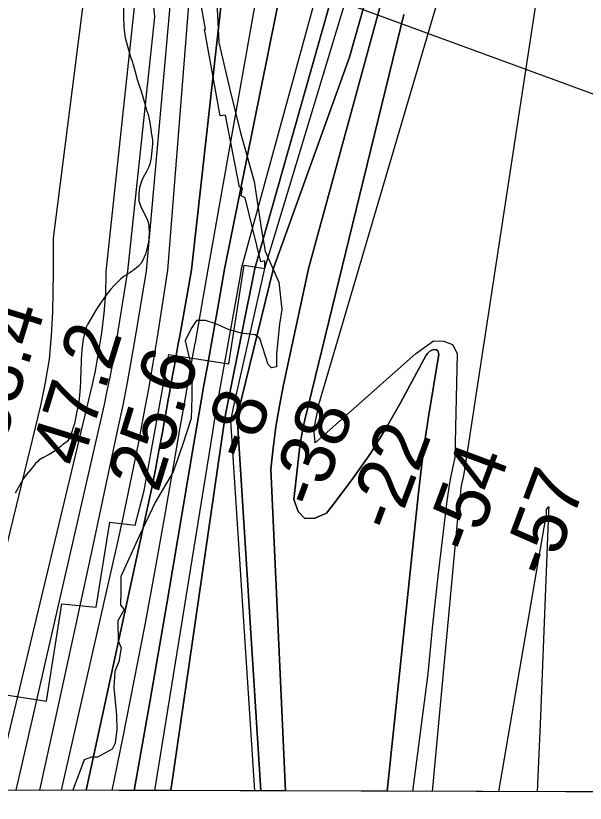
# Model space of a CAD drawing. Extents: x 3146026 to 3183936, y 897894 to 923344.
# Drawn here: x 3176491 to 3177195, y 903274 to 904248 of the extents above; entities that cross this region are included whole.
import ezdxf

# ---------------------------------------------------------------- set-up
doc = ezdxf.new("R2010")
doc.units = 0
for name, color, linetype in [('V-GRID-FRAM', 7, 'Continuous'), ('V-RIVR-EDGE', 7, 'Continuous'), ('V-RIVR-RANG', 7, 'Continuous'), ('V-RRAP-RVMT', 7, 'Continuous'), ('V-SITE-VEGE', 7, 'Continuous'), ('V-TOPO-DPTH', 7, 'Continuous'), ('V-TOPO-MAJR', 7, 'Continuous'), ('V-TOPO-MINR', 7, 'Continuous'), ('V-TOPO-WATR', 7, 'Continuous')]:
    doc.layers.add(name, color=color, linetype=linetype)

msp = doc.modelspace()

# ---------------------------------------------------------------- linework, layer by layer
at = {"layer": 'V-GRID-FRAM'}
msp.add_lwpolyline([(3150311.93, 921563.12), (3181636.98, 921462.88), (3181586.71, 903274.26), (3150245.8, 903374.55), (3150311.93, 921563.12)], dxfattribs=at)
at = {"layer": 'V-RIVR-EDGE'}
for points in [[(3176739.59, 904265.12), (3176741.85, 904215.05), (3176755.06, 904158.74), (3176768.28, 904104.82), (3176785.77, 904043.26), (3176794.68, 903983.16), (3176799.39, 903956.92), (3176815.98, 903918.72), (3176819.72, 903884.86)], [(3176819.72, 903884.86), (3176816.81, 903866.74), (3176813.38, 903830.03), (3176813.34, 903813.82), (3176807.14, 903812.88), (3176802.86, 903816.71), (3176792.45, 903849.16), (3176786.73, 903853.46), (3176769.57, 903855.41), (3176753.85, 903860.22), (3176738.13, 903866.94), (3176725.26, 903871.26), (3176714.29, 903871.29), (3176707.59, 903861.29), (3176700.4, 903846.05), (3176709.84, 903805.97), (3176708.37, 903792.14), (3176708.34, 903776.4), (3176707.79, 903750.18), (3176697.22, 903718.25), (3176685.22, 903683.95), (3176663.67, 903646.81), (3176643.53, 903604.41), (3176620.52, 903554.88), (3176620.47, 903536.28), (3176620.43, 903519.11), (3176624.71, 903513.85), (3176617.05, 903500.04), (3176617.46, 903475.24), (3176621.26, 903466.65), (3176618.35, 903449.49), (3176613.08, 903437.11), (3176612.07, 903417.56), (3176615.33, 903382.74), (3176615.76, 903365.57), (3176613.81, 903348.4), (3176609.98, 903341.26), (3176591.83, 903331.29), (3176584.2, 903331.31), (3176575.13, 903327.99), (3176561.3, 903290.34)]]:
    msp.add_lwpolyline(points, dxfattribs=at)
at = {"layer": 'V-RIVR-RANG'}
msp.add_line((3176478.73, 904418.14), (3177694.33, 903971.69), dxfattribs=at)
at = {"layer": 'V-RRAP-RVMT'}
for p, q in [((3176725.38, 904231.68), (3176708.74, 904327)), ((3176724.05, 904231.51), (3176725.38, 904231.68)), ((3176743.55, 904124.22), (3176724.05, 904231.51)), ((3176750.03, 904125.06), (3176743.55, 904124.22)), ((3176767.34, 904036.19), (3176750.03, 904125.06)), ((3176767.51, 904036.24), (3176767.34, 904036.19)), ((3176771.05, 904034.84), (3176767.51, 904036.24)), ((3176769.4, 904025.51), (3176771.05, 904034.84)), ((3176774.47, 904023.15), (3176769.4, 904025.51)), ((3176793.98, 903943.73), (3176774.47, 904023.15)), ((3176798.62, 903945.12), (3176793.98, 903943.73)), ((3176798.83, 903935.49), (3176798.62, 903945.12)), ((3176754.28, 903817.74), (3176773.12, 903939.85)), ((3176773.12, 903939.85), (3176798.83, 903935.49)), ((3176649.69, 903660.88), (3176679.95, 903829.13)), ((3176679.95, 903829.13), (3176754.28, 903817.74)), ((3176638.47, 903618.18), (3176649.69, 903660.88)), ((3176590.08, 903516.68), (3176606.84, 903621.95)), ((3176606.84, 903621.95), (3176638.47, 903618.18)), ((3176528.64, 903400.33), (3176547.71, 903521.01)), ((3176547.71, 903521.01), (3176590.08, 903516.68)), ((3176420.05, 903417.82), (3176528.64, 903400.33)), ((3177300.01, 903287.98), (3176398.07, 903290.86))]:
    msp.add_line(p, q, dxfattribs=at)
at = {"layer": 'V-SITE-VEGE'}
for p, q in [((3176623.88, 904261.09), (3176623.79, 904245.02)), ((3176623.79, 904245.02), (3176624.32, 904235.01)), ((3176624.32, 904235.01), (3176625.06, 904226.97)), ((3176625.06, 904226.97), (3176626.2, 904220.69)), ((3176626.2, 904220.69), (3176630.43, 904204.58)), ((3176630.43, 904204.58), (3176632.35, 904198.69)), ((3176632.35, 904198.69), (3176632.93, 904196.14)), ((3176632.93, 904196.14), (3176634.47, 904191.82)), ((3176634.47, 904191.82), (3176635.43, 904188.48)), ((3176635.43, 904188.48), (3176636.79, 904185.14)), ((3176636.79, 904185.14), (3176641.4, 904168.25)), ((3176641.4, 904168.25), (3176645.64, 904154.9)), ((3176645.64, 904154.9), (3176650.64, 904137.81)), ((3176650.64, 904137.81), (3176651.98, 904132.71)), ((3176651.98, 904132.71), (3176654.3, 904126.03)), ((3176654.3, 904126.03), (3176655.84, 904120.33)), ((3176655.84, 904120.33), (3176657.55, 904111.3)), ((3176657.55, 904111.3), (3176658.1, 904104.05)), ((3176658.1, 904104.05), (3176659.81, 904094.23)), ((3176659.78, 904089.72), (3176658.32, 904072.87)), ((3176659.81, 904094.23), (3176659.78, 904089.72)), ((3176657.51, 904068.56), (3176656.51, 904064.64)), ((3176658.32, 904072.87), (3176657.51, 904068.56)), ((3176654.72, 904060.34), (3176651.94, 904054.86)), ((3176656.51, 904064.64), (3176654.72, 904060.34)), ((3176649.76, 904051.15), (3176647.18, 904045.48)), ((3176651.94, 904054.86), (3176649.76, 904051.15)), ((3176644.99, 904039.61), (3176643.8, 904035.7)), ((3176647.18, 904045.48), (3176644.99, 904039.61)), ((3176643.8, 904035.7), (3176642.78, 904028.45)), ((3176642.78, 904028.45), (3176642.74, 904021.98)), ((3176642.74, 904021.98), (3176642.92, 904019.23)), ((3176642.92, 904019.23), (3176644.08, 904015.69)), ((3176644.08, 904015.69), (3176646.4, 904010)), ((3176646.4, 904010), (3176650.86, 904001.54)), ((3176650.86, 904001.54), (3176653.77, 903995.25)), ((3176653.77, 903995.25), (3176654.54, 903992.7)), ((3176654.54, 903992.7), (3176655.49, 903988.38)), ((3176655.49, 903988.38), (3176655.83, 903979.16)), ((3176655.83, 903979.16), (3176654.79, 903967.79)), ((3176653.78, 903963.09), (3176651.18, 903953.11)), ((3176654.79, 903967.79), (3176653.78, 903963.09)), ((3176651.18, 903953.11), (3176647.6, 903945.09)), ((3176645.63, 903942.36), (3176642.47, 903938.65)), ((3176647.6, 903945.09), (3176645.63, 903942.36)), ((3176635.77, 903933), (3176628.3, 903928.14)), ((3176640.1, 903936.31), (3176635.77, 903933)), ((3176642.47, 903938.65), (3176640.1, 903936.31)), ((3176620.62, 903922.89), (3176612.34, 903914.51)), ((3176624.95, 903926.2), (3176620.62, 903922.89)), ((3176628.3, 903928.14), (3176624.95, 903926.2)), ((3176612.34, 903914.51), (3176608.39, 903909.82)), ((3176608.39, 903909.82), (3176602.47, 903902.4)), ((3176602.47, 903902.4), (3176592.78, 903888.73)), ((3176592.78, 903888.73), (3176589.22, 903883.07)), ((3176589.22, 903883.07), (3176579.52, 903866.45)), ((3176579.52, 903866.45), (3176577.94, 903863.13)), ((3176577.94, 903863.13), (3176575.33, 903853.34)), ((3176574.13, 903848.25), (3176572.7, 903838.85)), ((3176575.33, 903853.34), (3176574.13, 903848.25)), ((3176572.29, 903834.93), (3176572.06, 903828.65)), ((3176572.7, 903838.85), (3176572.29, 903834.93)), ((3176572.06, 903828.65), (3176571.64, 903824.15)), ((3176571.41, 903817.29), (3176570.98, 903812.58)), ((3176571.64, 903824.15), (3176571.41, 903817.29)), ((3176570.98, 903812.58), (3176570.89, 903795.52)), ((3176570.89, 903795.52), (3176570.46, 903788.86)), ((3176570.46, 903788.86), (3176569, 903773.38)), ((3176569, 903773.38), (3176565.57, 903754.77)), ((3176565.57, 903754.77), (3176563.16, 903744)), ((3176562.15, 903740.09), (3176559.36, 903731.28)), ((3176563.16, 903744), (3176562.15, 903740.09)), ((3176559.36, 903731.28), (3176557.57, 903726.58)), ((3176548.89, 903717.81), (3176546.73, 903715.66)), ((3176552.04, 903719.95), (3176548.89, 903717.81)), ((3176555, 903722.48), (3176552.04, 903719.95)), ((3176557.57, 903726.58), (3176555, 903722.48)), ((3176539.24, 903710.02), (3176532.16, 903705.55)), ((3176546.73, 903715.66), (3176539.24, 903710.02)), ((3176519.37, 903698.37), (3176517.8, 903696.8)), ((3176524.29, 903701.47), (3176519.37, 903698.37)), ((3176532.16, 903705.55), (3176524.29, 903701.47)), ((3176512.47, 903691.15), (3176508.92, 903686.46)), ((3176514.45, 903694.08), (3176512.47, 903691.15)), ((3176517.8, 903696.8), (3176514.45, 903694.08)), ((3176503.39, 903680.22), (3176500.23, 903675.73)), ((3176508.92, 903686.46), (3176503.39, 903680.22)), ((3176500.23, 903675.73), (3176495.08, 903667.32)), ((3176495.08, 903667.32), (3176489.94, 903657.75))]:
    msp.add_line(p, q, dxfattribs=at)
at = {"layer": 'V-TOPO-DPTH'}
for points in [[(3176749, 903934.76), (3176967.29, 905015.73), (3176969.35, 905026.83), (3176971.65, 905037.88), (3176974.2, 905048.89), (3176976.85, 905059.87), (3176979.68, 905070.81), (3176982.6, 905081.72), (3177065.32, 905380.96)], [(3177065.32, 905380.96), (3176982.6, 905081.72), (3176979.68, 905070.81), (3176976.85, 905059.87), (3176974.2, 905048.89), (3176971.65, 905037.88), (3176969.35, 905026.83), (3176967.29, 905015.73), (3176749, 903934.76)], [(3177137.07, 905377.05), (3177126.73, 905283.74), (3177120.94, 905229.41), (3177115.47, 905175.06), (3177110.45, 905120.67), (3177105.75, 905066.24), (3177100.63, 905003.95), (3177098.29, 904980.71), (3177095.41, 904957.54), (3177091.7, 904934.5), (3177087.43, 904911.54), (3177068.46, 904818.71), (3177053.54, 904749.58), (3177037.6, 904680.69), (3177020.14, 904612.18), (3177001.67, 904543.91), (3176903.62, 904196.79), (3176809.69, 903935.95)], [(3176809.69, 903935.95), (3176903.62, 904196.79), (3177001.67, 904543.91), (3177020.14, 904612.18), (3177037.6, 904680.69), (3177053.54, 904749.58), (3177068.46, 904818.71), (3177087.43, 904911.54), (3177091.7, 904934.5), (3177095.41, 904957.54), (3177098.29, 904980.71), (3177100.63, 905003.95), (3177105.75, 905066.24), (3177110.45, 905120.67), (3177115.47, 905175.06), (3177120.94, 905229.41), (3177126.73, 905283.74), (3177137.07, 905377.05)], [(3176786.38, 903935.49), (3176905.58, 904356.6), (3176942.27, 904506.95), (3176978.49, 904657.41), (3177054.4, 904976.01), (3177054.44, 904976.19), (3177054.48, 904976.37), (3177054.51, 904976.55), (3177054.54, 904976.73), (3177054.66, 904977.57), (3177054.75, 904978.17), (3177054.83, 904978.78), (3177054.91, 904979.38), (3177054.99, 904979.98), (3177103.92, 905358.31)], [(3177103.92, 905358.31), (3177054.99, 904979.98), (3177054.91, 904979.38), (3177054.83, 904978.78), (3177054.75, 904978.17), (3177054.66, 904977.57), (3177054.54, 904976.73), (3177054.51, 904976.55), (3177054.48, 904976.37), (3177054.44, 904976.19), (3177054.4, 904976.01), (3176978.49, 904657.41), (3176942.27, 904506.95), (3176905.58, 904356.6), (3176786.38, 903935.49)], [(3176707.95, 903933.96), (3176819.74, 904936.09), (3176820.11, 904942.22), (3176830.76, 905051.46), (3176833.44, 905062.79), (3176837.83, 905073.11), (3177027.58, 905351.18)], [(3177164.35, 905334.89), (3177135.25, 904970.05), (3176853.33, 903936.81)], [(3176853.33, 903936.81), (3177135.25, 904970.05), (3177164.35, 905334.89)], [(3176970.77, 904249.59), (3176939.05, 904119.83), (3176907.37, 903990.07), (3176848.5, 903748.62), (3176846.46, 903739.54), (3176844.64, 903730.42), (3176843.16, 903721.24), (3176841.89, 903712.02), (3176834.54, 903650.07), (3176840.24, 903635.08), (3176848.49, 903626.24), (3176860.58, 903626.64), (3176875.22, 903633.19), (3176886.88, 903647.95), (3176908.7, 903677.1), (3176929.46, 903706.94), (3176948.64, 903737.83), (3176966.76, 903769.41), (3176998.57, 903828.36), (3177000.5, 903830.95), (3177002.76, 903833.06), (3177005.53, 903834.46), (3177008.62, 903835.37), (3177011.07, 903834.93), (3177012.93, 903833.91), (3177014.3, 903829.57), (3177001.48, 903752), (3176996.54, 903719.55), (3176992.14, 903687.02), (3176988.56, 903654.4), (3176950.05, 903289.1), (3176824.3, 903289.5)], [(3176950.05, 903289.1), (3176988.56, 903654.4), (3176992.14, 903687.02), (3176996.54, 903719.55), (3177001.48, 903752), (3177014.3, 903829.57), (3177012.93, 903833.91), (3177011.07, 903834.93), (3177008.62, 903835.37), (3177005.53, 903834.46), (3177002.76, 903833.06), (3177000.5, 903830.95), (3176998.57, 903828.36), (3176966.76, 903769.41), (3176948.64, 903737.83), (3176929.46, 903706.94), (3176908.7, 903677.1), (3176886.88, 903647.95), (3176875.22, 903633.19), (3176860.58, 903626.64), (3176848.49, 903626.24), (3176840.24, 903635.08), (3176834.54, 903650.07), (3176841.89, 903712.02), (3176843.16, 903721.24), (3176844.64, 903730.42), (3176846.46, 903739.54), (3176848.5, 903748.62), (3176907.37, 903990.07), (3176939.05, 904119.83), (3176970.77, 904249.59)], [(3176637.24, 903290.1), (3176577.69, 903290.29), (3176654.16, 903641.52), (3176658.89, 903664.34), (3176663.48, 903687.18), (3176667.85, 903710.07), (3176672.09, 903732.99), (3176678.45, 903768.38), (3176679.39, 903773.62), (3176680.33, 903778.86), (3176681.27, 903784.1), (3176682.21, 903789.35), (3176684.71, 903803.4), (3176686.91, 903815.67), (3176689.1, 903827.94), (3176691.29, 903840.21), (3176693.49, 903852.47), (3176702.97, 903905.47), (3176707.95, 903933.96)], [(3176786.38, 903935.49), (3176753.69, 903773.38), (3176752.17, 903765.51), (3176750.74, 903757.63), (3176749.44, 903749.72), (3176748.22, 903741.8), (3176682.69, 903289.95), (3176637.24, 903290.1)], [(3176637.24, 903290.1), (3176656.96, 903401.81), (3176677.93, 903523.55), (3176710.95, 903718.98), (3176715.06, 903743.06), (3176719.21, 903767.14), (3176723.42, 903791.2), (3176727.68, 903815.26), (3176740.13, 903884.99), (3176749, 903934.76)], [(3176749, 903934.76), (3176740.13, 903884.99), (3176727.68, 903815.26), (3176723.42, 903791.2), (3176719.21, 903767.14), (3176715.06, 903743.06), (3176710.95, 903718.98), (3176677.93, 903523.55), (3176656.96, 903401.81), (3176637.24, 903290.1)], [(3176809.69, 903935.95), (3176765.14, 903754.32), (3176764.92, 903753.32), (3176764.83, 903752.82), (3176764.75, 903752.31), (3176793.74, 903289.6), (3176682.69, 903289.95)], [(3176682.69, 903289.95), (3176748.22, 903741.8), (3176749.44, 903749.72), (3176750.74, 903757.63), (3176752.17, 903765.51), (3176753.69, 903773.38), (3176786.38, 903935.49)], [(3176793.74, 903289.6), (3176764.75, 903752.31), (3176764.83, 903752.82), (3176764.92, 903753.32), (3176765.14, 903754.32), (3176809.69, 903935.95)], [(3176853.33, 903936.81), (3176851.64, 903929.35), (3176837.87, 903866.3), (3176822.07, 903791.85), (3176817.03, 903765.87), (3176812.58, 903739.79), (3176809.04, 903713.58), (3176806.1, 903687.28), (3176824.3, 903289.5), (3176793.74, 903289.6)], [(3176824.3, 903289.5), (3176806.1, 903687.28), (3176809.04, 903713.58), (3176812.58, 903739.79), (3176817.03, 903765.87), (3176822.07, 903791.85), (3176837.87, 903866.3), (3176851.64, 903929.35), (3176853.33, 903936.81)], [(3177392.33, 903287.68), (3176950.05, 903289.1)]]:
    msp.add_lwpolyline(points, dxfattribs=at)
at = {"layer": 'V-TOPO-MAJR'}
for points in [[(3177029.11, 905502.91), (3177028.28, 905493.98), (3177026.79, 905485.13), (3177024.88, 905476.34), (3177007.36, 905408.07), (3177005.02, 905399.52), (3177002.52, 905391.02), (3176999.76, 905382.6), (3176756.74, 905165.74), (3176746.16, 905142.78), (3176660.53, 904263.81), (3176662.11, 904247), (3176629.03, 903932.41)], [(3177038.3, 904354.65), (3176865.29, 903767.17), (3176865.06, 903766.21), (3176859.05, 903736.38), (3176860.49, 903721.17), (3176860.8, 903720.3), (3176861.28, 903719.78), (3176985.34, 903830.07), (3177007.71, 903845.93), (3177020.12, 903845.91), (3177031.04, 903841.42), (3177036.98, 903830.48), (3177033.9, 903701.79), (3177030.89, 903688.54), (3177028.21, 903675.24), (3177026, 903661.84), (3177024.11, 903648.39), (3177012.7, 903555.02), (3177006.08, 903494.77), (3177000.45, 903434.45), (3176981.58, 903288.99)], [(3176629.03, 903932.41), (3176628.66, 903929.71), (3176613.13, 903835.12), (3176610.17, 903818.11), (3176607.01, 903801.14), (3176603.53, 903784.23), (3176599.84, 903767.36), (3176496.99, 903317.25), (3176490.89, 903290.56)]]:
    msp.add_lwpolyline(points, dxfattribs=at)
at = {"layer": 'V-TOPO-MINR'}
for points in [[(3176986.89, 905413.42), (3176989.12, 905409.99), (3176990.65, 905406.36), (3176991.14, 905402.46), (3176990.94, 905398.36), (3176990.06, 905393.83), (3176989.63, 905391.85), (3176989.14, 905389.89), (3176988.55, 905387.96), (3176987.89, 905386.04), (3176733.49, 905158.71), (3176602.06, 903931.88)], [(3177137.07, 905377.05), (3177126.73, 905283.74), (3177120.94, 905229.41), (3177115.47, 905175.06), (3177110.45, 905120.67), (3177105.75, 905066.24), (3177100.63, 905003.95), (3177098.29, 904980.71), (3177095.41, 904957.54), (3177091.7, 904934.5), (3177087.43, 904911.54), (3177068.46, 904818.71), (3177053.54, 904749.58), (3177037.6, 904680.69), (3177020.14, 904612.18), (3177001.67, 904543.91), (3176903.62, 904196.79), (3176809.69, 903935.95)], [(3176831.49, 905367.44), (3176692.84, 905148.18), (3176692.21, 905147.04), (3176691.6, 905145.9), (3176691.01, 905144.75), (3176690.44, 905143.58), (3176689.46, 905141.53), (3176689.39, 905141.39), (3176689.32, 905141.24), (3176689.25, 905141.1), (3176689.18, 905140.96), (3176689.11, 905140.81), (3176689.04, 905140.67), (3176688.99, 905140.52), (3176688.94, 905140.37), (3176686.99, 905133.85), (3176685.99, 905130.44), (3176685, 905127.02), (3176684.02, 905123.59), (3176683.07, 905120.16), (3176536.83, 903973.19), (3176537.03, 903930.6)], [(3177046.18, 905366), (3176991.6, 905210.03), (3176980.92, 905180.66), (3176969.76, 905151.49), (3176957.89, 905122.6), (3176945.54, 905093.9), (3176939.21, 905079.67), (3176930.8, 905057.93), (3176923.85, 905035.8), (3176728.49, 903934.36)], [(3177120.59, 905367.67), (3177093.53, 905140.77), (3177090.11, 905111.98), (3177086.7, 905083.18), (3177083.3, 905054.38), (3177079.92, 905025.57), (3177075.6, 904988.69), (3177074.23, 904978.35), (3177072.64, 904968.06), (3177070.72, 904957.82), (3177068.59, 904947.61), (3177021.39, 904738.42), (3176994.7, 904623.84), (3176966.95, 904509.53), (3176937.61, 904395.62), (3176798.6, 903935.73)], [(3177005.71, 905362.51), (3176791.77, 905181.02), (3176784.08, 905173.04), (3176777.6, 905164.05), (3176771.93, 905154.38), (3176765.51, 905141.34), (3176758.83, 905126.85), (3176651.81, 903932.85)], [(3177103.92, 905358.31), (3177054.99, 904979.98), (3177054.91, 904979.38), (3177054.83, 904978.78), (3177054.75, 904978.17), (3177054.66, 904977.57), (3177054.54, 904976.73), (3177054.51, 904976.55), (3177054.48, 904976.37), (3177054.44, 904976.19), (3177054.4, 904976.01), (3176978.49, 904657.41), (3176942.27, 904506.95), (3176905.58, 904356.6), (3176786.38, 903935.49)], [(3177014.53, 905350.92), (3176788.74, 905136.45), (3176785.21, 905133.44), (3176782.01, 905130.15), (3176779.33, 905126.43), (3176776.98, 905122.43), (3176774.28, 905116.95), (3176771.5, 905110.92), (3176678.52, 903933.38)], [(3177027.58, 905351.18), (3176837.83, 905073.11), (3176833.44, 905062.79), (3176830.76, 905051.46), (3176820.11, 904942.22), (3176819.74, 904936.09), (3176707.95, 903933.96)], [(3177070.41, 905342.56), (3177021.85, 905036.27), (3177018.56, 905015.15), (3177015.33, 904994.02), (3177012.21, 904972.88), (3177009.15, 904951.72), (3176998.24, 904874.91), (3176994.36, 904848.81), (3176990.24, 904822.75), (3176985.77, 904796.74), (3176981.08, 904770.77), (3176976.01, 904744.87), (3176970.69, 904719.03), (3176964.98, 904693.27), (3176959.01, 904667.57), (3176908.68, 904457.97), (3176880.78, 904341.68), (3176769.67, 903935.17)], [(3177164.35, 905334.89), (3177135.25, 904970.05), (3176853.33, 903936.81)], [(3177006.09, 903288.92), (3177037.79, 903626.6), (3177041.18, 903659.15), (3177041.93, 903664.82), (3177042.87, 903670.46), (3177044.12, 903676.04), (3177045.58, 903681.58), (3177224.56, 904852.35)], [(3176950.05, 903289.1), (3176988.56, 903654.4), (3176992.14, 903687.02), (3176996.54, 903719.55), (3177001.48, 903752), (3177014.3, 903829.57), (3177012.93, 903833.91), (3177011.07, 903834.93), (3177008.62, 903835.37), (3177005.53, 903834.46), (3177002.76, 903833.06), (3177000.5, 903830.95), (3176998.57, 903828.36), (3176966.76, 903769.41), (3176948.64, 903737.83), (3176929.46, 903706.94), (3176908.7, 903677.1), (3176886.88, 903647.95), (3176875.22, 903633.19), (3176860.58, 903626.64), (3176848.49, 903626.24), (3176840.24, 903635.08), (3176834.54, 903650.07), (3176841.89, 903712.02), (3176843.16, 903721.24), (3176844.64, 903730.42), (3176846.46, 903739.54), (3176848.5, 903748.62), (3176907.37, 903990.07), (3176939.05, 904119.83), (3176970.77, 904249.59)], [(3176602.06, 903931.88), (3176602.13, 903929.3), (3176601.67, 903904.68), (3176599.63, 903880.13), (3176596.55, 903855.65), (3176591.13, 903821.51), (3176589.87, 903814.15), (3176588.5, 903806.81), (3176586.96, 903799.5), (3176585.3, 903792.21), (3176464.9, 903290.65)], [(3176651.81, 903932.85), (3176638.35, 903850.8), (3176633.53, 903822.67), (3176628.43, 903794.58), (3176622.92, 903766.57), (3176617.14, 903738.62), (3176585.09, 903589.09), (3176562.92, 903486.45), (3176540.53, 903383.85), (3176519.85, 903290.47)], [(3176678.52, 903933.38), (3176665.42, 903850.65), (3176660.17, 903818.59), (3176654.68, 903786.58), (3176648.84, 903754.63), (3176642.77, 903722.72), (3176636.41, 903690.87), (3176629.91, 903659.05), (3176623.17, 903627.27), (3176616.29, 903595.53), (3176546.97, 903290.39)], [(3176707.95, 903933.96), (3176702.97, 903905.47), (3176693.49, 903852.47), (3176691.29, 903840.21), (3176689.1, 903827.94), (3176686.91, 903815.67), (3176684.71, 903803.4), (3176682.21, 903789.35), (3176681.27, 903784.1), (3176680.33, 903778.86), (3176679.39, 903773.62), (3176678.45, 903768.38), (3176672.09, 903732.99), (3176667.85, 903710.07), (3176663.48, 903687.18), (3176658.89, 903664.34), (3176654.16, 903641.52), (3176577.69, 903290.29)], [(3176728.49, 903934.36), (3176725.11, 903915.39), (3176718.77, 903879.79), (3176712.42, 903844.2), (3176711.86, 903841.04), (3176705.8, 903807.02), (3176699.77, 903773), (3176693.78, 903738.97), (3176687.81, 903704.94), (3176675.38, 903633.9), (3176662.94, 903564.4), (3176650.14, 903494.96), (3176636.78, 903425.63), (3176623.07, 903356.37), (3176609.48, 903290.19)], [(3176769.67, 903935.17), (3176768.1, 903926.44), (3176743.53, 903789.47), (3176741.04, 903775.38), (3176738.6, 903761.28), (3176736.23, 903747.17), (3176733.91, 903733.06), (3176662.29, 903290.02)], [(3176786.38, 903935.49), (3176753.69, 903773.38), (3176752.17, 903765.51), (3176750.74, 903757.63), (3176749.44, 903749.72), (3176748.22, 903741.8), (3176682.69, 903289.95)], [(3176798.6, 903935.73), (3176759.59, 903763.81), (3176758.71, 903759.64), (3176757.89, 903755.46), (3176757.18, 903751.26), (3176756.54, 903747.05), (3176785.86, 903289.62)], [(3176809.69, 903935.95), (3176765.14, 903754.32), (3176764.92, 903753.32), (3176764.83, 903752.82), (3176764.75, 903752.31), (3176793.74, 903289.6)], [(3176824.3, 903289.5), (3176806.1, 903687.28), (3176809.04, 903713.58), (3176812.58, 903739.79), (3176817.03, 903765.87), (3176822.07, 903791.85), (3176837.87, 903866.3), (3176851.64, 903929.35), (3176853.33, 903936.81)], [(3176537.03, 903930.6), (3176536.12, 903881.88), (3176534.61, 903852.64), (3176531.82, 903823.56), (3176527.11, 903794.73), (3176521.13, 903766.07), (3176436.68, 903419.4), (3176405.45, 903299.17), (3176403.11, 903290.85)], [(3177088.52, 903288.65), (3177147.05, 903629.8), (3177147.14, 903630.38), (3177147.37, 903633.3), (3177147.26, 903637.57), (3177149.79, 903640.87), (3177149.94, 903640.92), (3177150.06, 903640.83), (3177150.12, 903640.59)], [(3177150.12, 903640.59), (3177149.98, 903636.69), (3177149.9, 903634.73), (3177139.93, 903381.94), (3177135.85, 903288.5)]]:
    msp.add_lwpolyline(points, dxfattribs=at)
at = {"layer": 'V-TOPO-WATR'}
for points in [[(3177065.32, 905380.96), (3176982.6, 905081.72), (3176979.68, 905070.81), (3176976.85, 905059.87), (3176974.2, 905048.89), (3176971.65, 905037.88), (3176969.35, 905026.83), (3176967.29, 905015.73), (3176749, 903934.76)], [(3176749, 903934.76), (3176740.13, 903884.99), (3176727.68, 903815.26), (3176723.42, 903791.2), (3176719.21, 903767.14), (3176715.06, 903743.06), (3176710.95, 903718.98), (3176677.93, 903523.55), (3176656.96, 903401.81), (3176637.24, 903290.1)]]:
    msp.add_lwpolyline(points, dxfattribs=at)

# ---------------------------------------------------------------- texts
at = {"layer": 'V-RIVR-RANG'}
for s, rotation, p in [('53.4', 72.89833, (3176475.95, 903716.97)), ('47.2', 72.89833, (3176571.6, 903687.81)), ('25.6', 72.89833, (3176666.71, 903656.88)), ('-8', 69.60306, (3176779.9, 903694.63)), ('-38', 69.60306, (3176864.61, 903636.31)), ('-22', 69.60306, (3176960.18, 903607.17)), ('-54', 69.60306, (3177056.74, 903580.2)), ('-57', 69.60306, (3177152.07, 903550.03))]:
    msp.add_text(s, height=67, rotation=rotation, dxfattribs=at).set_placement(p)

doc.saveas('drawing.dxf')
